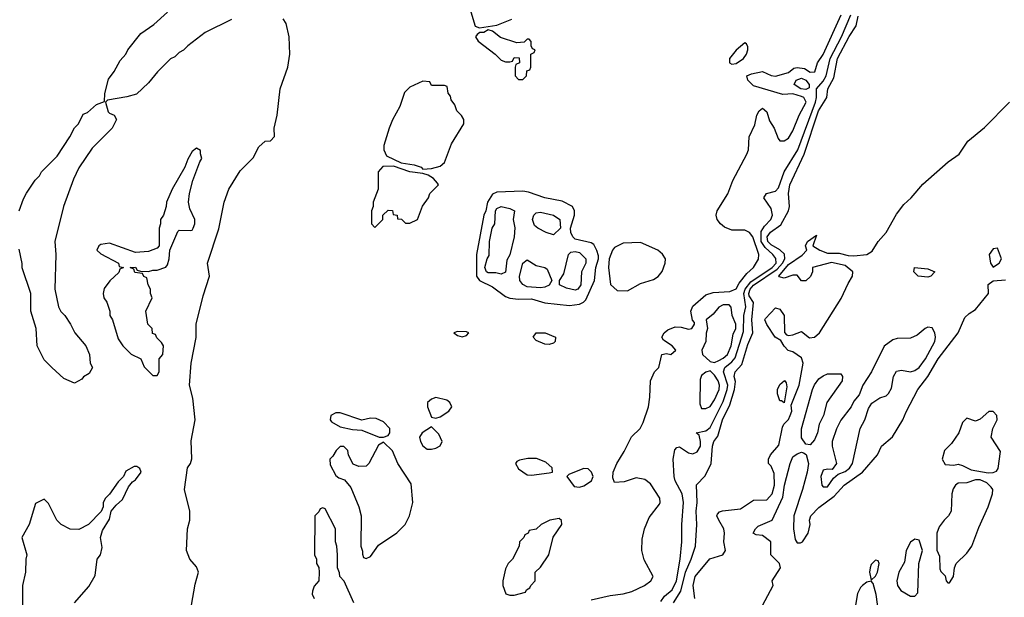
# Model space of a CAD drawing. Header units: inches. Extents: x 2348341 to 2479810, y 460419 to 613669.
# Tile 574 of 656: x 2441478 to 2446002, y 561495 to 564148. Entities that reach past the tile are written whole.
import ezdxf

# ---------------------------------------------------------------- set-up
doc = ezdxf.new("R2010")
doc.units = ezdxf.units.IN
doc.header["$MEASUREMENT"] = 0
doc.layers.add('C4546', color=7, linetype='Continuous')

msp = doc.modelspace()

# ---------------------------------------------------------------- linework, layer by layer
at = {"layer": 'C4546', "color": 2}
for points, elevation in [([(2443536, 564230), (2443570, 564118), (2443590, 564110.7), (2443670, 564123), (2443739, 564150)], 38), ([(2441475.3, 563270), (2441494.6, 563325.4), (2441509.1, 563350.9), (2441549.1, 563410.9), (2441568.9, 563431.1), (2441578, 563450), (2441650, 563522), (2441708.7, 563610), (2441729.1, 563650.9), (2441748, 563670), (2441770, 563714), (2441790, 563722), (2441830, 563758.8), (2441868, 563772), (2441869, 563809), (2441885.1, 563874.9), (2441912, 563910), (2441938.9, 563961.1), (2441965.2, 563990), (2441974, 564010), (2442034.8, 564085.2), (2442094.5, 564125.5), (2442157.4, 564182.6)], 38), ([(2442450.7, 564149.3), (2442330, 564088.7), (2442250, 564028.7), (2442230, 564008.7), (2442210, 563998), (2442190, 563978), (2442170, 563968), (2442110.9, 563909.1), (2442070, 563858), (2442013.7, 563806.3), (2441970, 563794), (2441881, 563779), (2441872, 563770), (2441884.9, 563724.9), (2441890, 563718), (2441912, 563710), (2441922, 563690), (2441902, 563650), (2441810, 563558), (2441750, 563468), (2441724.9, 563415.1), (2441678.8, 563290), (2441638.8, 563130), (2441644, 563070), (2441638.8, 562910), (2441656, 562830), (2441667.5, 562807.5), (2441684.7, 562790), (2441711, 562750), (2441731, 562710), (2441781, 562650), (2441798, 562610), (2441802, 562570), (2441812, 562550), (2441796.9, 562523.1), (2441771.6, 562508.4), (2441763.6, 562496.4), (2441730, 562478), (2441680.2, 562500.2), (2441626, 562550), (2441590, 562586), (2441558, 562650), (2441554, 562730), (2441528.7, 562810), (2441528.7, 562890), (2441489.1, 563009.1), (2441488.9, 563028.9), (2441474.6, 563094.6)], 38), ([(2442234.6, 561274.6), (2442284.7, 561555.3), (2442299, 561610), (2442290, 561635.3), (2442259, 561670), (2442244, 561710), (2442249.2, 561810), (2442259, 561850), (2442259, 561890), (2442235.3, 561990), (2442248.7, 562090), (2442262, 562110), (2442268.9, 562131.1), (2442266.3, 562213.7), (2442284, 562310), (2442274, 562410), (2442258, 562470), (2442266, 562570), (2442289.1, 562689.1), (2442289.2, 562750), (2442320.5, 562879.5), (2442349.4, 562970), (2442341.2, 563030), (2442392.1, 563187.9), (2442417.2, 563310), (2442439, 563370), (2442490, 563454), (2442550, 563514), (2442576.4, 563563.6), (2442606, 563590), (2442630, 563592), (2442648.7, 563611.3), (2442646.6, 563650), (2442660.9, 563710), (2442674, 563830), (2442709, 563930), (2442719, 563990), (2442715.3, 564070), (2442702, 564130), (2442688.4, 564151.6)], 38), ([(2444104, 561484), (2444190, 561504), (2444250.9, 561510.9), (2444290, 561522), (2444348.7, 561550), (2444378, 561570), (2444388, 561590), (2444346.8, 561666.8), (2444336, 561710), (2444338, 561762), (2444349, 561810), (2444370, 561862), (2444417.5, 561922.5), (2444421.2, 561930), (2444419.3, 561950), (2444376.1, 562016.1), (2444350, 562036), (2444310, 562044), (2444255.2, 562024.8), (2444210, 562022), (2444203.2, 562043.2), (2444204.5, 562070), (2444220.7, 562110), (2444255.2, 562164.8), (2444288.6, 562231.4), (2444329.2, 562270), (2444342.5, 562297.5), (2444366.6, 562370), (2444373.6, 562413.6), (2444375.3, 562490), (2444394, 562530), (2444414, 562550), (2444428, 562610), (2444450, 562614.8), (2444470, 562611), (2444493.2, 562630), (2444475.3, 562650), (2444436, 562676), (2444428.7, 562690), (2444439, 562710), (2444456.2, 562723.8), (2444490, 562737.1), (2444516.3, 562736.3), (2444550, 562726), (2444566, 562730), (2444578, 562750), (2444578, 562758), (2444568.4, 562768.4), (2444562, 562810), (2444570, 562832), (2444630, 562884.7), (2444664.7, 562895.3), (2444740.4, 562899.6), (2444770, 562911.3), (2444782.7, 562937.3), (2444818.4, 562981.6), (2444849, 563010), (2444871.7, 563048.3), (2444874.5, 563070), (2444845.6, 563150), (2444831.1, 563171.1), (2444810, 563180.7), (2444750, 563180.9), (2444715.3, 563195.3), (2444697.2, 563210), (2444682.7, 563230), (2444677.2, 563250), (2444682.7, 563270), (2444731.5, 563348.5), (2444755.1, 563410), (2444819.3, 563530), (2444826, 563550), (2444829.3, 563610), (2444855.5, 563664.5), (2444864, 563710), (2444875.3, 563730), (2444890, 563741), (2444910, 563724.7), (2444923, 563683), (2444944.7, 563650), (2444962, 563602), (2444970, 563592), (2444990, 563591.3), (2445010, 563604.7), (2445030, 563638), (2445059.5, 563710), (2445091.1, 563770), (2445080.7, 563790), (2445070, 563794.8), (2445030, 563806.9), (2444984.7, 563804.7), (2444850, 563843.9), (2444823.6, 563870), (2444818, 563890), (2444840.3, 563899.7), (2444890, 563910.4), (2444930, 563892.4), (2444950, 563888.9), (2445010, 563905.5), (2445034.5, 563925.5), (2445050, 563928.4), (2445083.4, 563923.4), (2445110, 563906.4), (2445131.2, 563908.8), (2445143.7, 563950), (2445170, 563988), (2445252.1, 564170)], 34), ([(2444423.5, 561476.5), (2444440.3, 561499.7), (2444475.4, 561530), (2444494.8, 561570), (2444513.1, 561670), (2444520.5, 561750), (2444520.5, 561830), (2444527.6, 561930), (2444522, 561970), (2444489.3, 562030), (2444485.2, 562050), (2444480.9, 562130), (2444487.2, 562172.8), (2444497.2, 562182.8), (2444510, 562186.8), (2444550, 562158.4), (2444570, 562154.4), (2444590, 562163), (2444605.1, 562190), (2444606.3, 562210), (2444599.5, 562239.5), (2444586, 562250), (2444630, 562259.5), (2444650, 562274.9), (2444710, 562394.9), (2444729, 562450), (2444731.4, 562470), (2444710.8, 562530), (2444718, 562550), (2444750, 562576.1), (2444764.6, 562595.4), (2444804.1, 562715.9), (2444805.6, 562790), (2444814.2, 562830), (2444804.2, 562890), (2444811, 562910), (2444836.6, 562943.4), (2444934.8, 563010), (2444953.2, 563030), (2444952, 563052), (2444938.5, 563070), (2444902.3, 563102.3), (2444884.1, 563130), (2444884.9, 563175.1), (2444899.5, 563200.5), (2444929.6, 563230), (2444936.3, 563250), (2444930, 563281.2), (2444897.2, 563330), (2444909, 563350), (2444950, 563360.4), (2444964.6, 563375.4), (2444989.7, 563450), (2445053.3, 563550), (2445134.2, 563770), (2445138.7, 563790), (2445138, 563830), (2445170, 563866), (2445182.8, 563890), (2445201.5, 563970), (2445253.2, 564070), (2445296.5, 564170)], 30), ([(2444481, 561470), (2444516.1, 561523.9), (2444536.5, 561610), (2444563.5, 561670), (2444582.9, 561730), (2444589.6, 561830), (2444586, 561890), (2444589.7, 561930.3), (2444587.8, 562012.2), (2444627.7, 562052.3), (2444655.1, 562110), (2444660.5, 562190), (2444667.8, 562210), (2444684.7, 562235.2), (2444706.2, 562310), (2444740.5, 562379.5), (2444762.2, 562450), (2444766.4, 562486.4), (2444760.5, 562510), (2444764.5, 562530), (2444795.5, 562564.5), (2444823.8, 562656.2), (2444845.7, 562710), (2444841.6, 562770), (2444849.8, 562849.8), (2444830, 562879.3), (2444828.1, 562890), (2444833.4, 562910), (2444850, 562929.4), (2444958.2, 563001.8), (2444983.2, 563030), (2444993.6, 563050), (2444991.6, 563071.6), (2444970.8, 563090.8), (2444930, 563113.5), (2444914.5, 563130), (2444912, 563150), (2444927.4, 563172.6), (2444974.5, 563205.5), (2445009.4, 563270), (2445015.1, 563290), (2445009.7, 563349.7), (2445016, 563390), (2445081.8, 563530), (2445147.4, 563730), (2445186, 563790), (2445191.1, 563830), (2445218.5, 563881.5), (2445235.8, 563970), (2445288.7, 564071.3), (2445320.5, 564119.5), (2445330, 564164.9)], 26), ([(2444579.3, 561490), (2444572.7, 561550), (2444582, 561590), (2444648.4, 561671.6), (2444708.7, 561690), (2444721.2, 561710), (2444712.7, 561750), (2444716, 561790), (2444712.7, 561810), (2444689.3, 561850), (2444681.2, 561870), (2444683.7, 561876.3), (2444692.9, 561887.1), (2444707, 561893), (2444790, 561900.7), (2444850, 561940.7), (2444910, 561943.1), (2444934.7, 561970), (2444945.4, 562010), (2444943.7, 562063.7), (2444930, 562098), (2444918, 562110), (2444918, 562130), (2444928, 562150), (2444966.3, 562193.7), (2444983.2, 562276.8), (2444989.4, 562290.6), (2445010, 562311.3), (2445018, 562330), (2445025.2, 562350), (2445023.1, 562376.9), (2445059.5, 562470), (2445077.2, 562570), (2445070, 562595.3), (2445030, 562622), (2445009, 562629), (2444990, 562648), (2444975.3, 562675.3), (2444948.7, 562690), (2444910, 562748.7), (2444901.2, 562770), (2444904.1, 562775.9), (2444950, 562824.7), (2444970, 562818), (2444990.8, 562790), (2444991.3, 562711.3), (2445001, 562701), (2445010, 562698), (2445030, 562701), (2445070, 562716), (2445106.2, 562686.2), (2445130, 562690.6), (2445153.3, 562710), (2445252.6, 562867.4), (2445283.8, 562936.2), (2445304.2, 562970), (2445306.3, 562990), (2445270, 563018.7), (2445207.3, 563032.7), (2445121, 563010), (2445121, 562990), (2445110.7, 562969.3), (2445090, 562948.7), (2445070, 562948.7), (2445050, 562974), (2445030, 562974.5), (2444990, 562960.7), (2444967, 562967), (2444966, 562970), (2445010, 563023.6), (2445073.5, 563066.5), (2445094, 563090), (2445088.7, 563110), (2445098, 563130), (2445138, 563158), (2445122, 563110), (2445154.8, 563090), (2445190, 563075.8), (2445243.6, 563076.4), (2445284.8, 563064.8), (2445310, 563063.8), (2445370.7, 563069.3), (2445395.1, 563084.9), (2445421.6, 563130), (2445458.7, 563170), (2445505.9, 563254.1), (2445540, 563300), (2445574, 563330), (2445627.4, 563392.6), (2445744.1, 563495.9), (2445794.5, 563530), (2445834, 563590), (2445910, 563652.2), (2446025.6, 563770)], 22), ([(2444890, 561458), (2444939, 561550), (2444935.3, 561570), (2444974, 561630), (2444969, 561650), (2444929.4, 561690), (2444929.2, 561750), (2444890, 561779), (2444862, 561782), (2444848, 561790), (2444858, 561810), (2444870, 561822), (2444935.3, 561850), (2444984.4, 561955.6), (2444992, 562010), (2445017, 562110), (2445030, 562140.7), (2445050, 562154), (2445070, 562161), (2445078.8, 562158.8), (2445090.9, 562150.9), (2445102, 562110), (2445096.4, 562070), (2445074, 561990), (2445034, 561870), (2445033.4, 561810), (2445040.7, 561760.7), (2445050, 561744.7), (2445065.4, 561745.4), (2445074, 561750), (2445100.9, 561790), (2445109.5, 561830), (2445106, 561850), (2445113.2, 561870), (2445150, 561906.8), (2445220.6, 561959.4), (2445266, 562010), (2445349.6, 562070), (2445419.5, 562150), (2445437.2, 562190), (2445488.6, 562231.4), (2445535.1, 562310), (2445550, 562346.8), (2445604.7, 562450), (2445650.9, 562509.1), (2445697.4, 562590), (2445789.5, 562710), (2445820.1, 562779.9), (2445840.7, 562799.3), (2445870, 562817.3), (2445929.6, 562890), (2445927.6, 562932.4), (2445951.1, 562948.9), (2446007.3, 562952.7)], 18), ([(2441729, 561470), (2441795.5, 561544.5), (2441824.7, 561595.3), (2441834, 561670), (2441849.1, 561690.9), (2441856.5, 561723.5), (2441848.7, 561770), (2441858, 561802), (2441890, 561854), (2441898, 561890), (2441921.2, 561918.8), (2441950, 561944.7), (2441978, 562002), (2441995.3, 562024.7), (2442010, 562034), (2442035.3, 562070), (2442030, 562086), (2442016.4, 562096.4), (2442003.6, 562096.4), (2441965.4, 562074.6), (2441954, 562050), (2441930, 562026), (2441891.1, 561968.9), (2441872, 561950), (2441862, 561930), (2441862, 561910), (2441851.3, 561888.7), (2441794, 561830), (2441750, 561806), (2441710, 561808), (2441668.9, 561828.9), (2441649.1, 561849.1), (2441610, 561926), (2441590, 561946), (2441550, 561926), (2441521, 561830), (2441486.8, 561770), (2441511, 561690), (2441506, 561670), (2441504.7, 561610), (2441491.3, 561550), (2441490, 561366)], 42), ([(2443013.2, 561470), (2442968.9, 561568.9), (2442948, 561590), (2442947.3, 561607.3), (2442938, 561630), (2442938, 561690), (2442935.3, 561730), (2442928, 561750), (2442928, 561810), (2442882, 561902), (2442870, 561906), (2442858, 561902), (2442852.7, 561887.3), (2442834, 561870), (2442832, 561690), (2442842, 561670), (2442842, 561650), (2442851.6, 561631.6), (2442854, 561610), (2442852, 561570), (2442830, 561546), (2442823.6, 561523.6), (2442822, 561510), (2442831.3, 561490)], 38), ([(2445423.7, 561430), (2445412.5, 561507.5), (2445398.6, 561558.6), (2445390, 561568.7), (2445370, 561564), (2445350, 561549), (2445340.5, 561539.5), (2445327.7, 561512.3), (2445303.5, 561376.5)], 18)]:
    msp.add_lwpolyline(points, dxfattribs=dict(at, elevation=elevation))
for points, elevation in [([(2443630, 564102), (2443610, 564089), (2443591.3, 564088.7), (2443579.6, 564080.4), (2443572, 564070), (2443584.7, 564050), (2443662, 563990), (2443690, 563962), (2443710, 563954), (2443730, 563954), (2443742, 563958), (2443750, 563974), (2443772.7, 563972.7), (2443774, 563950), (2443758, 563942), (2443754, 563930), (2443754, 563890), (2443770, 563874), (2443790, 563874), (2443806, 563890), (2443807.3, 563912.7), (2443822, 563918), (2443826, 563930), (2443826, 563990), (2443842, 563998), (2443846, 564010), (2443834.6, 564014.6), (2443828, 564028), (2443827.3, 564047.3), (2443818, 564058), (2443810, 564058), (2443795.3, 564044.7), (2443762.5, 564042.5), (2443687, 564067), (2443650, 564095.3)], 38), ([(2444810, 564042), (2444770, 564008.7), (2444738.8, 563970), (2444738.8, 563950), (2444750, 563943.8), (2444770, 563946.7), (2444804, 563970), (2444817.2, 563990), (2444824, 564010), (2444823.1, 564023.1), (2444817.2, 564037.2)], 38), ([(2443330, 563866), (2443270, 563838), (2443246.4, 563813.6), (2443224.7, 563750), (2443191.1, 563688.9), (2443176, 563650), (2443151.3, 563570), (2443151.3, 563550), (2443162.8, 563522.8), (2443230, 563491.3), (2443290, 563481), (2443322, 563470), (2443330, 563462), (2443370, 563464.7), (2443410, 563476), (2443430, 563492), (2443462, 563578), (2443518, 563670), (2443518, 563690), (2443508.4, 563708.4), (2443486, 563730), (2443476.4, 563756.4), (2443460.4, 563780.4), (2443456.4, 563796.4), (2443446, 563810), (2443442, 563842), (2443430, 563846), (2443370, 563846), (2443362, 563862)], 38), ([(2445090, 563827), (2445066.6, 563830), (2445035.8, 563850), (2445045.4, 563870), (2445070, 563879.2), (2445090.1, 563870.1), (2445104.9, 563850), (2445105.5, 563834.5)], 30), ([(2442290, 563558), (2442270, 563542), (2442250, 563508), (2442236, 563470), (2442178, 563370), (2442152, 563310), (2442151.3, 563290), (2442138, 563250), (2442124.7, 563230), (2442124.7, 563210), (2442118, 563190), (2442118, 563110), (2442110, 563098), (2442070, 563084), (2442010, 563079), (2441890, 563122), (2441850, 563115.3), (2441842, 563110), (2441832, 563090), (2441850, 563072), (2441932, 563030), (2441934, 563014), (2441954, 563010), (2441938, 563002), (2441932.7, 562987.3), (2441891.6, 562948.4), (2441866.4, 562913.6), (2441862, 562890), (2441864.7, 562870), (2441878, 562850), (2441892, 562810), (2441892, 562790), (2441904.7, 562770), (2441930, 562682), (2441951.3, 562650), (2441990, 562612), (2442034, 562590), (2442050, 562554), (2442090, 562514), (2442110, 562514), (2442118, 562530), (2442118, 562590), (2442135.3, 562610), (2442138, 562650), (2442130, 562666), (2442107.3, 562687.3), (2442102, 562702), (2442087.3, 562707.3), (2442086, 562730), (2442066, 562750), (2442058, 562810), (2442086, 562870), (2442078, 562890), (2442078, 562910), (2442068, 562930), (2442062, 562962), (2442048, 562968), (2442042, 562982), (2442007.3, 562987.3), (2442002, 563002), (2441986, 563010), (2442010, 563012), (2442018, 562998), (2442032.7, 562992.7), (2442070, 562991.3), (2442090, 562998), (2442110, 562998), (2442148.9, 563011.1), (2442157.2, 563022.8), (2442164, 563050), (2442168, 563090), (2442204.7, 563175.3), (2442210, 563182), (2442260.4, 563179.6), (2442270, 563182), (2442275.3, 563190), (2442282, 563210), (2442282, 563230), (2442259, 563279), (2442254, 563310), (2442257.2, 563350), (2442273.2, 563410), (2442305.2, 563494.8), (2442315.3, 563510), (2442308, 563532), (2442308, 563548)], 42), ([(2443194.6, 563474.6), (2443146, 563474), (2443124.7, 563450), (2443124.7, 563370), (2443102, 563310), (2443102, 563290), (2443094, 563270), (2443094, 563210), (2443110, 563194), (2443146, 563230), (2443146, 563250), (2443170, 563274), (2443190, 563272), (2443194, 563254), (2443212, 563250), (2443214, 563234), (2443231.6, 563231.6), (2443250, 563214), (2443270, 563214), (2443306, 563230), (2443329.1, 563290.9), (2443355.3, 563330), (2443362, 563350), (2443402, 563390), (2443398, 563398), (2443378.6, 563418.6), (2443354, 563434), (2443330, 563442), (2443270, 563449)], 38), ([(2443790, 563360.5), (2443670, 563356.2), (2443650, 563346.6), (2443626.4, 563310), (2443619.1, 563270), (2443610.7, 563250), (2443576.3, 563070), (2443576.3, 562970), (2443590, 562950.8), (2443650, 562921.6), (2443710, 562877.1), (2443730, 562868.5), (2443770, 562863.8), (2443830, 562865.3), (2443890, 562847.7), (2444004.1, 562835.9), (2444050, 562842), (2444068.7, 562850), (2444078.6, 562861.4), (2444119.3, 562950), (2444125.2, 563010), (2444137.2, 563050), (2444136.5, 563063.5), (2444130, 563088), (2444115.5, 563115.5), (2444103.2, 563123.2), (2444030, 563139.3), (2444019.3, 563150), (2444009.3, 563170.7), (2444009, 563191), (2444026.6, 563250), (2444026.6, 563270), (2444017.2, 563290), (2443970, 563314.5), (2443890, 563329.6), (2443816, 563356)], 38), ([(2443690, 562979), (2443664.7, 562984.7), (2443630, 562985.2), (2443622, 562990), (2443615.3, 563010), (2443625.2, 563050), (2443634.6, 563065.4), (2443636, 563130), (2443649.3, 563190), (2443661.2, 563210), (2443663.7, 563270), (2443670, 563281), (2443690, 563290.7), (2443730, 563281), (2443750.7, 563270), (2443744.7, 563230), (2443752.5, 563192.5), (2443750.4, 563150), (2443730, 563068), (2443716, 563044), (2443710, 562989)], 38), ([(2443930, 563159.6), (2443897.2, 563170), (2443859, 563190), (2443843.3, 563203.3), (2443834.5, 563230), (2443839.5, 563250), (2443850, 563260.5), (2443870, 563263.8), (2443930, 563250.4), (2443959.1, 563230), (2443962, 563190)], 38), ([(2444330, 563125.2), (2444250, 563121.2), (2444210, 563102), (2444201, 563090), (2444186.8, 563050), (2444182.8, 563010), (2444192, 562932), (2444223.6, 562903.6), (2444270, 562902), (2444330, 562936), (2444390, 562954.8), (2444411.4, 562968.6), (2444430, 562991.3), (2444442.7, 563030), (2444445.2, 563050), (2444431.8, 563071.8), (2444410, 563089.2)], 38), ([(2445970, 563098), (2445950, 563095.3), (2445932, 563070), (2445938, 563030), (2445950, 563012), (2445970, 563024.7), (2445978, 563030), (2445988, 563050)], 22), ([(2444030, 562905.2), (2443990, 562915.3), (2443958, 562930), (2443958, 562950), (2443978.6, 562981.4), (2443999.3, 563070), (2444010, 563080.7), (2444030, 563082.8), (2444050, 563078.8), (2444078.8, 563050), (2444078.8, 563030), (2444058.8, 562990), (2444056, 562930), (2444042, 562910)], 38), ([(2443870, 562916.2), (2443810, 562920.5), (2443790, 562931.6), (2443775.8, 562950), (2443774, 562970), (2443789.7, 563030.3), (2443810, 563044.4), (2443850, 563019.5), (2443890.4, 563010.4), (2443902, 563002), (2443922.8, 562950), (2443910, 562929.5), (2443890, 562919.5)], 38), ([(2445650, 562966), (2445605.2, 562970), (2445586, 562990), (2445589.2, 563010), (2445650, 563004), (2445682, 562990), (2445664.7, 562970)], 18), ([(2444738, 562838), (2444710, 562838), (2444690, 562828), (2444664.5, 562795.5), (2444632, 562770), (2444638, 562730), (2444631.6, 562708.4), (2444631, 562670), (2444611.3, 562630), (2444614.8, 562610), (2444650, 562578.8), (2444670, 562574), (2444690, 562582.4), (2444710, 562592.7), (2444730, 562610.6), (2444746.3, 562650), (2444756.2, 562703.8), (2444767.6, 562730), (2444767.6, 562750), (2444751.6, 562790), (2444747.3, 562827.3)], 34), ([(2445650, 562735.1), (2445638, 562730), (2445601.1, 562698.9), (2445570, 562685.2), (2445510, 562684), (2445490, 562677.2), (2445450, 562648.7), (2445391, 562530), (2445351, 562470), (2445334.4, 562425.6), (2445310, 562395.3), (2445298, 562370), (2445250, 562309), (2445230, 562269), (2445210.7, 562210.7), (2445210.5, 562190), (2445230.5, 562109.5), (2445210, 562082), (2445190, 562084), (2445170, 562079), (2445159.1, 562050), (2445164, 562010), (2445170, 562002.8), (2445190, 562003), (2445217.5, 562042.5), (2445238.6, 562061.4), (2445270, 562073), (2445290, 562088.4), (2445304.5, 562110), (2445339.3, 562270), (2445361.2, 562310), (2445377.2, 562362.8), (2445392.9, 562387.1), (2445430, 562411), (2445459, 562421), (2445469, 562431), (2445484, 562456), (2445493.2, 562510), (2445507, 562533), (2445530, 562538.8), (2445570, 562531), (2445590, 562537.3), (2445610, 562550.7), (2445639.6, 562590), (2445682.7, 562670), (2445686, 562690), (2445682.7, 562710), (2445670, 562733.2)], 22), ([(2443490, 562716), (2443472, 562710), (2443490, 562698), (2443510, 562692), (2443530, 562698), (2443542, 562710), (2443530, 562714.5)], 38), ([(2443910, 562656), (2443890, 562658), (2443850, 562674), (2443837.2, 562690), (2443850, 562710.4), (2443892, 562710), (2443938.8, 562690), (2443937.3, 562670), (2443930, 562662.7)], 34), ([(2444650, 562535.3), (2444630, 562529.2), (2444610, 562513.2), (2444604.9, 562495.1), (2444603, 562383), (2444610, 562362), (2444630, 562362.8), (2444650, 562370.8), (2444670, 562402.8), (2444690.9, 562450), (2444693.3, 562470), (2444687.6, 562490), (2444670, 562516)], 34), ([(2445110, 562195.3), (2445090, 562198), (2445070, 562228), (2445069.6, 562269.6), (2445120.9, 562450), (2445130, 562471), (2445150, 562498), (2445170, 562512), (2445190, 562522), (2445250, 562522), (2445258, 562510), (2445256, 562490), (2445186, 562390), (2445170.7, 562330), (2445150.7, 562290), (2445142.8, 562250), (2445130, 562218)], 18), ([(2444990, 562388.7), (2444978, 562398), (2444970, 562398), (2444959, 562430), (2444959, 562450), (2444970, 562472), (2444991.3, 562491.3), (2444999.6, 562479.6), (2445002, 562462)], 22), ([(2443390, 562412.7), (2443370, 562405.2), (2443351, 562390), (2443350.8, 562370), (2443370, 562322), (2443390, 562318), (2443410, 562324.7), (2443448.7, 562350), (2443464, 562370), (2443454, 562390), (2443440.2, 562400.2)], 38), ([(2442950, 562342), (2442930, 562342), (2442907.3, 562330), (2442904.9, 562310), (2442910, 562301), (2442950, 562278.8), (2443006.4, 562266.4), (2443050, 562262.8), (2443130, 562231), (2443150, 562231), (2443170, 562238), (2443179, 562250), (2443179, 562270), (2443150, 562301.2), (2443116, 562316), (2443090, 562317.2), (2443050, 562308.7)], 38), ([(2445930, 562348.7), (2445890, 562314), (2445870, 562304), (2445830, 562318), (2445810, 562298), (2445792, 562250), (2445758.8, 562201.2), (2445726.8, 562170), (2445716, 562130), (2445730, 562104.7), (2445770, 562102), (2445790, 562106), (2445810, 562101), (2445850, 562081), (2445927.3, 562067.3), (2445950, 562067.7), (2445966, 562074), (2445973.4, 562086.6), (2445984.7, 562164.7), (2445942, 562230), (2445949.2, 562270), (2445968.7, 562310), (2445968, 562330), (2445950, 562348)], 18), ([(2443370, 562278), (2443326.8, 562250), (2443314.8, 562230), (2443318.8, 562210), (2443330.6, 562190.6), (2443350, 562176), (2443370, 562174.8), (2443390, 562180.7), (2443409.4, 562190.6), (2443419.3, 562210), (2443404.1, 562244.1)], 38), ([(2443150, 562208), (2443126.4, 562193.6), (2443082, 562110), (2443070, 562098), (2443036.4, 562096.4), (2443010, 562106), (2442988.4, 562148.4), (2442986, 562170), (2442967.3, 562187.3), (2442950, 562188), (2442932, 562170), (2442916.9, 562143.1), (2442902, 562130), (2442903.6, 562103.6), (2442930, 562054), (2442943.6, 562043.6), (2442970, 562034), (2442999.6, 561999.6), (2443036, 561910), (2443046, 561870), (2443044.7, 561730), (2443052.7, 561707.3), (2443052.7, 561692.7), (2443058, 561678), (2443070, 561674), (2443090, 561682), (2443125.6, 561734.4), (2443210, 561791.3), (2443248.7, 561830), (2443268.7, 561870), (2443284, 561930), (2443276.4, 562016.4), (2443215.3, 562110), (2443190, 562168)], 38), ([(2443852.3, 562132.3), (2443812, 562132), (2443774.4, 562125.6), (2443761.4, 562118.6), (2443756, 562110), (2443770, 562084.7), (2443810, 562058), (2443830, 562056), (2443910, 562067.3), (2443926, 562070), (2443924, 562090), (2443895.9, 562115.9)], 38), ([(2444070, 562086), (2444050, 562079.3), (2444001, 562059), (2443992, 562050), (2444024.7, 562004.7), (2444050, 562001), (2444070, 562007.3), (2444105.2, 562030), (2444110, 562042), (2444112, 562050), (2444105.2, 562070), (2444090, 562085.2)], 38), ([(2445890, 562035.3), (2445870, 562035.3), (2445830, 562021.2), (2445790, 562019), (2445778, 562010), (2445766.8, 561993.2), (2445761, 561970), (2445757.3, 561890), (2445746, 561870), (2445724.7, 561850), (2445702, 561818), (2445691.3, 561790), (2445691.6, 561711.6), (2445703.6, 561683.6), (2445705.4, 561625.4), (2445710, 561614), (2445730, 561594), (2445734, 561570), (2445742, 561562), (2445750, 561562), (2445768, 561590), (2445772.3, 561630), (2445781.2, 561650), (2445830, 561697.1), (2445852.6, 561730), (2445884.2, 561815.8), (2445927.6, 561910), (2445947, 561970), (2445949.4, 561990), (2445941, 562001), (2445920.7, 562020.7)], 18), ([(2443956.4, 561856.4), (2443914, 561850), (2443874, 561830), (2443850, 561808), (2443818, 561802), (2443814, 561790), (2443798, 561782), (2443794, 561770), (2443774, 561750), (2443772, 561730), (2443742, 561670), (2443722, 561650), (2443710, 561626), (2443698, 561570), (2443698, 561550), (2443711.6, 561511.6), (2443730, 561504.7), (2443750, 561504.7), (2443802, 561518), (2443806, 561530), (2443822, 561538), (2443826, 561550), (2443846, 561570), (2443846, 561610), (2443870, 561634), (2443908.7, 561690), (2443928.4, 561771.6), (2443968, 561830), (2443967.3, 561847.3)], 38), ([(2445590, 561762), (2445570, 561748.7), (2445550.8, 561710), (2445543.8, 561656.2), (2445517.3, 561610), (2445507.7, 561570), (2445510.7, 561550), (2445526.6, 561526.6), (2445570, 561501), (2445590, 561501), (2445604, 561516), (2445609.3, 561650.7), (2445625.2, 561710), (2445610, 561758)], 18), ([(2445410, 561666), (2445390, 561646), (2445384.7, 561630), (2445382, 561610), (2445390, 561574), (2445410, 561592), (2445419, 561610), (2445426, 561650), (2445422, 561662)], 18)]:
    msp.add_lwpolyline(points, close=True, dxfattribs=dict(at, elevation=elevation))

doc.saveas('drawing.dxf')
